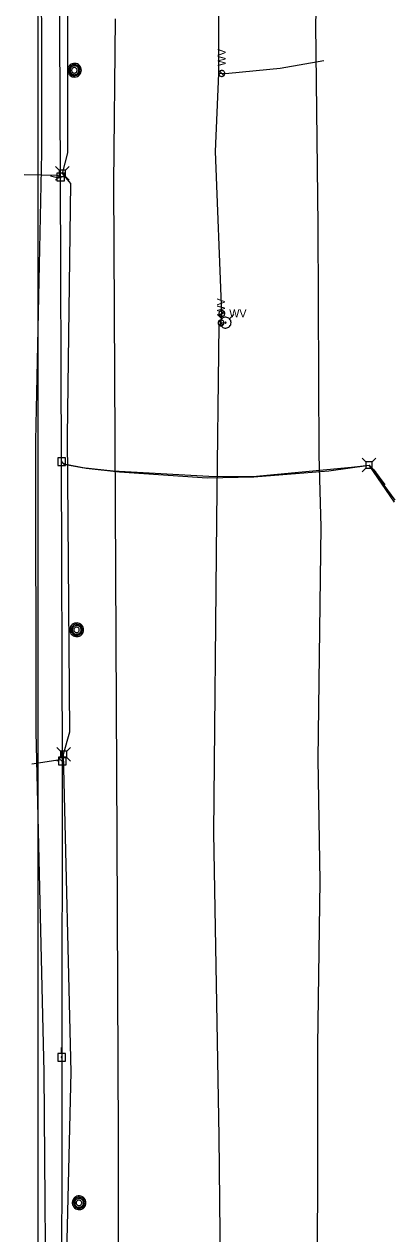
# Model space of a CAD drawing. Extents: x 600849 to 606371, y 330010 to 403088.
# Drawn here: x 602048 to 602227, y 374356 to 374938 of the extents above; entities that cross this region are included whole.
import ezdxf

# ---------------------------------------------------------------- set-up
doc = ezdxf.new("R2010")
doc.units = 0
for name, color, linetype in [('E_UTL_AG_Bold', 7, 'Continuous'), ('E_UTL_E_UG', 7, 'Continuous'), ('E_UTL_EPowerPole', 7, 'Continuous'), ('E_UTL_FO_UG', 7, 'Continuous'), ('E_UTL_G_UG', 7, 'Continuous'), ('E_UTL_MH', 7, 'Continuous'), ('E_UTL_Overhead', 7, 'Continuous'), ('E_UTL_T_UG', 7, 'Continuous'), ('E_UTL_W', 7, 'Continuous'), ('E_UTL_W_UG', 7, 'Continuous'), ('E_UTL_WHydrant', 7, 'Continuous')]:
    doc.layers.add(name, color=color, linetype=linetype)

msp = doc.modelspace()

# ---------------------------------------------------------------- linework, layer by layer
at = {"layer": 'E_UTL_AG_Bold'}
for points in [[(602065.05, 374867.76), (602063.3, 374869.51)], [(602068.15, 374867.76), (602065.05, 374867.76)], [(602065.05, 374867.76), (602065.05, 374864.66)], [(602068.15, 374867.76), (602069.9, 374869.51)], [(602068.15, 374864.66), (602068.15, 374867.76)], [(602065.05, 374864.66), (602063.3, 374862.91)], [(602065.05, 374864.66), (602068.15, 374864.66)], [(602068.15, 374864.66), (602069.9, 374862.91)], [(602212.84, 374727.43), (602211.09, 374729.18)], [(602215.93, 374727.43), (602212.84, 374727.43)], [(602212.84, 374727.43), (602212.84, 374724.33)], [(602215.93, 374727.43), (602217.69, 374729.18)], [(602215.93, 374724.33), (602215.93, 374727.43)], [(602212.84, 374724.33), (602211.09, 374722.58)], [(602212.84, 374724.33), (602215.93, 374724.33)], [(602215.93, 374724.33), (602217.69, 374722.58)], [(602065.67, 374588.28), (602063.92, 374590.04)], [(602068.77, 374588.28), (602065.67, 374588.28)], [(602065.67, 374588.28), (602065.67, 374585.19)], [(602068.77, 374588.28), (602070.52, 374590.04)], [(602068.77, 374585.19), (602068.77, 374588.28)], [(602065.67, 374585.19), (602063.92, 374583.44)], [(602065.67, 374585.19), (602068.77, 374585.19)], [(602068.77, 374585.19), (602070.52, 374583.44)]]:
    msp.add_lwpolyline(points, dxfattribs=at)
at = {"layer": 'E_UTL_E_UG'}
for points in [[(602191.01, 374175.79), (602191.11, 374176.72), (602188.82, 374193.49), (602188.65, 374229.59), (602189.6, 374285.55), (602189.76, 374446.58), (602190.8, 374525.64), (602189.83, 374584.47), (602191.23, 374696.18), (602190.41, 374730.71), (602189.8, 374841.34), (602188.8, 374937.75), (602189.8, 374979.95), (602189.67, 375069.12), (602188.62, 375154.8), (602189.71, 375202.32), (602189.71, 375202.98)], [(602065.76, 374864.44), (602064.29, 374865.14), (602048.2, 374865.54)], [(602066.23, 374727.52), (602067.3, 374726.28), (602076.07, 374724.65), (602091.05, 374723.09), (602137.21, 374720.52), (602158.34, 374720.41), (602205.84, 374724.86), (602214.39, 374725.88), (602216.5, 374723.83), (602221.96, 374716.35)], [(602066.62, 374583.45), (602065.47, 374584.15), (602051.84, 374581.97)]]:
    msp.add_lwpolyline(points, dxfattribs=at)
at = {"layer": 'E_UTL_EPowerPole'}
for points in [[(602067.57, 374866.28), (602063.88, 374866.28)], [(602063.88, 374866.28), (602063.88, 374862.59)], [(602065.73, 374866.28), (602065.73, 374869.19)], [(602067.57, 374862.59), (602067.57, 374866.28)], [(602063.88, 374862.59), (602067.57, 374862.59)], [(602066, 374864.44), (602065.99, 374864.48), (602065.98, 374864.53), (602065.96, 374864.57), (602065.93, 374864.6), (602065.9, 374864.63), (602065.86, 374864.66), (602065.82, 374864.67), (602065.77, 374864.68), (602065.72, 374864.67), (602065.68, 374864.66), (602065.64, 374864.64), (602065.6, 374864.62), (602065.57, 374864.59), (602065.55, 374864.55), (602065.53, 374864.51), (602065.52, 374864.46), (602065.52, 374864.42), (602065.53, 374864.37), (602065.55, 374864.33), (602065.57, 374864.29), (602065.6, 374864.26), (602065.64, 374864.23), (602065.68, 374864.21), (602065.72, 374864.2), (602065.77, 374864.2), (602065.82, 374864.21), (602065.86, 374864.22), (602065.9, 374864.24), (602065.93, 374864.27), (602065.96, 374864.31), (602065.98, 374864.35), (602065.99, 374864.39), (602066, 374864.44)], [(602068.04, 374729.37), (602064.35, 374729.37)], [(602064.35, 374729.37), (602064.35, 374725.68)], [(602066.47, 374727.52), (602066.46, 374727.57), (602066.45, 374727.61), (602066.43, 374727.65), (602066.4, 374727.69), (602066.37, 374727.72), (602066.33, 374727.74), (602066.29, 374727.76), (602066.24, 374727.76), (602066.2, 374727.76), (602066.15, 374727.75), (602066.11, 374727.73), (602066.07, 374727.7), (602066.04, 374727.67), (602066.02, 374727.63), (602066, 374727.59), (602065.99, 374727.55), (602065.99, 374727.5), (602066, 374727.46), (602066.02, 374727.42), (602066.04, 374727.38), (602066.07, 374727.34), (602066.11, 374727.32), (602066.15, 374727.3), (602066.2, 374727.29), (602066.24, 374727.29), (602066.29, 374727.29), (602066.33, 374727.31), (602066.37, 374727.33), (602066.4, 374727.36), (602066.43, 374727.4), (602066.45, 374727.44), (602066.46, 374727.48), (602066.47, 374727.52)], [(602066.2, 374729.37), (602066.2, 374732.28)], [(602068.04, 374725.68), (602068.04, 374729.37)], [(602064.35, 374725.68), (602068.04, 374725.68)], [(602066.59, 374585.29), (602066.59, 374588.2)], [(602068.43, 374585.29), (602064.74, 374585.29)], [(602064.74, 374585.29), (602064.74, 374581.6)], [(602064.74, 374581.6), (602068.43, 374581.6)], [(602066.86, 374583.45), (602066.85, 374583.49), (602066.84, 374583.54), (602066.82, 374583.58), (602066.79, 374583.61), (602066.76, 374583.64), (602066.72, 374583.66), (602066.68, 374583.68), (602066.63, 374583.68), (602066.58, 374583.68), (602066.54, 374583.67), (602066.5, 374583.65), (602066.46, 374583.63), (602066.43, 374583.59), (602066.41, 374583.56), (602066.39, 374583.51), (602066.38, 374583.47), (602066.38, 374583.42), (602066.39, 374583.38), (602066.41, 374583.34), (602066.43, 374583.3), (602066.46, 374583.27), (602066.5, 374583.24), (602066.54, 374583.22), (602066.58, 374583.21), (602066.63, 374583.21), (602066.68, 374583.21), (602066.72, 374583.23), (602066.76, 374583.25), (602066.79, 374583.28), (602066.82, 374583.32), (602066.84, 374583.36), (602066.85, 374583.4), (602066.86, 374583.45)], [(602068.43, 374581.6), (602068.43, 374585.29)], [(602068.06, 374442.85), (602064.38, 374442.85)], [(602064.38, 374442.85), (602064.38, 374439.16)], [(602066.22, 374442.85), (602066.22, 374445.76)], [(602068.06, 374439.16), (602068.06, 374442.85)], [(602064.38, 374439.16), (602068.06, 374439.16)], [(602066.49, 374441.01), (602066.49, 374441.05), (602066.47, 374441.09), (602066.45, 374441.13), (602066.42, 374441.17), (602066.39, 374441.2), (602066.35, 374441.22), (602066.31, 374441.24), (602066.26, 374441.24), (602066.22, 374441.24), (602066.17, 374441.23), (602066.13, 374441.21), (602066.09, 374441.19), (602066.06, 374441.15), (602066.04, 374441.12), (602066.02, 374441.07), (602066.01, 374441.03), (602066.01, 374440.98), (602066.02, 374440.94), (602066.04, 374440.9), (602066.06, 374440.86), (602066.09, 374440.83), (602066.13, 374440.8), (602066.17, 374440.78), (602066.22, 374440.77), (602066.26, 374440.77), (602066.31, 374440.77), (602066.35, 374440.79), (602066.39, 374440.81), (602066.42, 374440.84), (602066.45, 374440.88), (602066.47, 374440.92), (602066.49, 374440.96), (602066.49, 374441.01)]]:
    msp.add_lwpolyline(points, dxfattribs=at)
at = {"layer": 'E_UTL_FO_UG'}
msp.add_lwpolyline([(602065.76, 374864.44), (602064.68, 374863.96), (602060.84, 374864.95)], dxfattribs=at)
at = {"layer": 'E_UTL_G_UG'}
msp.add_lwpolyline([(602093.81, 373740.06), (602093.88, 373840.43), (602094.21, 373957.37), (602093.62, 374066.3), (602093.77, 374107.98), (602093.74, 374141.71), (602093.99, 374143.94), (602093.56, 374214.01), (602093.59, 374402.48), (602092.94, 374546.11), (602091.98, 374738.36), (602091.44, 374861.28), (602092.27, 374940.65)], dxfattribs=at)
at = {"layer": 'E_UTL_MH'}
for points in [[(602075.75, 374915.87), (602075.69, 374916.5), (602075.52, 374917.1), (602075.23, 374917.66), (602074.84, 374918.15), (602074.37, 374918.56), (602073.82, 374918.87), (602073.23, 374919.08), (602072.61, 374919.17), (602071.98, 374919.14), (602071.37, 374918.99), (602070.8, 374918.73), (602070.29, 374918.37), (602069.86, 374917.91), (602069.52, 374917.38), (602069.29, 374916.8), (602069.17, 374916.19), (602069.17, 374915.56), (602069.29, 374914.94), (602069.52, 374914.36), (602069.86, 374913.83), (602070.29, 374913.38), (602070.8, 374913.01), (602071.37, 374912.75), (602071.98, 374912.6), (602072.61, 374912.58), (602073.23, 374912.66), (602073.82, 374912.87), (602074.37, 374913.18), (602074.84, 374913.59), (602075.23, 374914.09), (602075.52, 374914.64), (602075.69, 374915.25), (602075.75, 374915.87)], [(602075.14, 374915.87), (602075.09, 374916.37), (602074.95, 374916.86), (602074.71, 374917.31), (602074.4, 374917.71), (602074.01, 374918.05), (602073.57, 374918.3), (602073.09, 374918.47), (602072.59, 374918.54), (602072.08, 374918.52), (602071.59, 374918.4), (602071.12, 374918.19), (602070.71, 374917.89), (602070.36, 374917.52), (602070.08, 374917.09), (602069.89, 374916.62), (602069.8, 374916.12), (602069.8, 374915.61), (602069.89, 374915.11), (602070.08, 374914.64), (602070.36, 374914.21), (602070.71, 374913.84), (602071.12, 374913.55), (602071.59, 374913.34), (602072.08, 374913.22), (602072.59, 374913.19), (602073.09, 374913.27), (602073.57, 374913.43), (602074.01, 374913.69), (602074.4, 374914.02), (602074.71, 374914.42), (602074.95, 374914.87), (602075.09, 374915.36), (602075.14, 374915.87)], [(602074.58, 374915.84), (602074.54, 374916.24), (602074.42, 374916.63), (602074.24, 374916.99), (602073.99, 374917.31), (602073.68, 374917.57), (602073.33, 374917.78), (602072.95, 374917.91), (602072.55, 374917.96), (602072.14, 374917.95), (602071.75, 374917.85), (602071.38, 374917.68), (602071.05, 374917.45), (602070.77, 374917.15), (602070.55, 374916.81), (602070.4, 374916.44), (602070.33, 374916.04), (602070.33, 374915.64), (602070.4, 374915.24), (602070.55, 374914.86), (602070.77, 374914.52), (602071.05, 374914.23), (602071.38, 374913.99), (602071.75, 374913.83), (602072.14, 374913.73), (602072.55, 374913.71), (602072.95, 374913.77), (602073.33, 374913.9), (602073.68, 374914.1), (602073.99, 374914.37), (602074.24, 374914.69), (602074.42, 374915.05), (602074.54, 374915.44), (602074.58, 374915.84)], [(602073.72, 374915.82), (602073.7, 374916.08), (602073.62, 374916.32), (602073.51, 374916.54), (602073.35, 374916.74), (602073.16, 374916.91), (602072.94, 374917.03), (602072.7, 374917.12), (602072.45, 374917.15), (602072.2, 374917.14), (602071.95, 374917.08), (602071.72, 374916.98), (602071.52, 374916.83), (602071.34, 374916.65), (602071.2, 374916.43), (602071.11, 374916.2), (602071.06, 374915.95), (602071.06, 374915.7), (602071.11, 374915.45), (602071.2, 374915.21), (602071.34, 374915), (602071.52, 374914.82), (602071.72, 374914.67), (602071.95, 374914.56), (602072.2, 374914.5), (602072.45, 374914.49), (602072.7, 374914.53), (602072.94, 374914.61), (602073.16, 374914.74), (602073.35, 374914.9), (602073.51, 374915.1), (602073.62, 374915.33), (602073.7, 374915.57), (602073.72, 374915.82)], [(602076.82, 374646.64), (602076.76, 374647.27), (602076.58, 374647.87), (602076.29, 374648.43), (602075.91, 374648.92), (602075.43, 374649.33), (602074.89, 374649.64), (602074.3, 374649.85), (602073.68, 374649.94), (602073.05, 374649.91), (602072.44, 374649.76), (602071.87, 374649.5), (602071.36, 374649.14), (602070.92, 374648.68), (602070.59, 374648.15), (602070.35, 374647.57), (602070.23, 374646.96), (602070.23, 374646.33), (602070.35, 374645.71), (602070.59, 374645.13), (602070.92, 374644.6), (602071.36, 374644.15), (602071.87, 374643.78), (602072.44, 374643.52), (602073.05, 374643.38), (602073.68, 374643.35), (602074.3, 374643.43), (602074.89, 374643.64), (602075.43, 374643.95), (602075.91, 374644.36), (602076.29, 374644.86), (602076.58, 374645.42), (602076.76, 374646.02), (602076.82, 374646.64)], [(602076.2, 374646.64), (602076.15, 374647.14), (602076.01, 374647.63), (602075.78, 374648.08), (602075.46, 374648.48), (602075.08, 374648.82), (602074.64, 374649.07), (602074.16, 374649.24), (602073.65, 374649.31), (602073.15, 374649.29), (602072.65, 374649.17), (602072.19, 374648.96), (602071.77, 374648.66), (602071.42, 374648.29), (602071.15, 374647.86), (602070.96, 374647.39), (602070.86, 374646.89), (602070.86, 374646.38), (602070.96, 374645.88), (602071.15, 374645.41), (602071.42, 374644.98), (602071.77, 374644.61), (602072.19, 374644.32), (602072.65, 374644.11), (602073.15, 374643.99), (602073.65, 374643.96), (602074.16, 374644.04), (602074.64, 374644.2), (602075.08, 374644.46), (602075.46, 374644.79), (602075.78, 374645.19), (602076.01, 374645.64), (602076.15, 374646.13), (602076.2, 374646.64)], [(602075.64, 374646.61), (602075.6, 374647.01), (602075.49, 374647.4), (602075.3, 374647.76), (602075.05, 374648.08), (602074.75, 374648.34), (602074.4, 374648.55), (602074.01, 374648.68), (602073.61, 374648.74), (602073.21, 374648.72), (602072.81, 374648.62), (602072.45, 374648.45), (602072.12, 374648.22), (602071.84, 374647.92), (602071.62, 374647.58), (602071.47, 374647.21), (602071.39, 374646.81), (602071.39, 374646.41), (602071.47, 374646.01), (602071.62, 374645.63), (602071.84, 374645.29), (602072.12, 374645), (602072.45, 374644.77), (602072.81, 374644.6), (602073.21, 374644.5), (602073.61, 374644.48), (602074.01, 374644.54), (602074.4, 374644.67), (602074.75, 374644.87), (602075.05, 374645.14), (602075.3, 374645.46), (602075.49, 374645.82), (602075.6, 374646.21), (602075.64, 374646.61)], [(602074.78, 374646.59), (602074.76, 374646.85), (602074.69, 374647.09), (602074.57, 374647.31), (602074.42, 374647.51), (602074.23, 374647.68), (602074.01, 374647.81), (602073.77, 374647.89), (602073.52, 374647.92), (602073.26, 374647.91), (602073.02, 374647.85), (602072.79, 374647.75), (602072.58, 374647.6), (602072.41, 374647.42), (602072.27, 374647.2), (602072.17, 374646.97), (602072.13, 374646.72), (602072.13, 374646.47), (602072.17, 374646.22), (602072.27, 374645.98), (602072.41, 374645.77), (602072.58, 374645.59), (602072.79, 374645.44), (602073.02, 374645.33), (602073.26, 374645.28), (602073.52, 374645.26), (602073.77, 374645.3), (602074.01, 374645.38), (602074.23, 374645.51), (602074.42, 374645.67), (602074.57, 374645.87), (602074.69, 374646.1), (602074.76, 374646.34), (602074.78, 374646.59)], [(602077.98, 374370.97), (602077.92, 374371.59), (602077.74, 374372.2), (602077.45, 374372.75), (602077.07, 374373.25), (602076.59, 374373.66), (602076.05, 374373.97), (602075.46, 374374.18), (602074.83, 374374.27), (602074.21, 374374.24), (602073.6, 374374.09), (602073.03, 374373.83), (602072.52, 374373.46), (602072.08, 374373.01), (602071.74, 374372.48), (602071.51, 374371.9), (602071.39, 374371.28), (602071.39, 374370.66), (602071.51, 374370.04), (602071.74, 374369.46), (602072.08, 374368.93), (602072.52, 374368.48), (602073.03, 374368.11), (602073.6, 374367.85), (602074.21, 374367.7), (602074.83, 374367.67), (602075.46, 374367.76), (602076.05, 374367.97), (602076.59, 374368.28), (602077.07, 374368.69), (602077.45, 374369.19), (602077.74, 374369.74), (602077.92, 374370.34), (602077.98, 374370.97)], [(602077.36, 374370.97), (602077.31, 374371.47), (602077.17, 374371.96), (602076.94, 374372.41), (602076.62, 374372.81), (602076.24, 374373.15), (602075.8, 374373.4), (602075.32, 374373.57), (602074.81, 374373.64), (602074.3, 374373.61), (602073.81, 374373.49), (602073.35, 374373.28), (602072.93, 374372.99), (602072.58, 374372.62), (602072.31, 374372.19), (602072.12, 374371.72), (602072.02, 374371.22), (602072.02, 374370.71), (602072.12, 374370.21), (602072.31, 374369.74), (602072.58, 374369.31), (602072.93, 374368.94), (602073.35, 374368.65), (602073.81, 374368.44), (602074.3, 374368.32), (602074.81, 374368.29), (602075.32, 374368.36), (602075.8, 374368.53), (602076.24, 374368.78), (602076.62, 374369.12), (602076.94, 374369.52), (602077.17, 374369.97), (602077.31, 374370.46), (602077.36, 374370.97)], [(602076.8, 374370.94), (602076.76, 374371.34), (602076.65, 374371.73), (602076.46, 374372.09), (602076.21, 374372.41), (602075.9, 374372.67), (602075.55, 374372.87), (602075.17, 374373.01), (602074.77, 374373.06), (602074.37, 374373.04), (602073.97, 374372.95), (602073.61, 374372.78), (602073.28, 374372.55), (602073, 374372.25), (602072.78, 374371.91), (602072.63, 374371.54), (602072.55, 374371.14), (602072.55, 374370.73), (602072.63, 374370.34), (602072.78, 374369.96), (602073, 374369.62), (602073.28, 374369.33), (602073.61, 374369.09), (602073.97, 374368.92), (602074.37, 374368.83), (602074.77, 374368.81), (602075.17, 374368.87), (602075.55, 374369), (602075.9, 374369.2), (602076.21, 374369.47), (602076.46, 374369.79), (602076.65, 374370.15), (602076.76, 374370.53), (602076.8, 374370.94)], [(602075.94, 374370.92), (602075.92, 374371.17), (602075.85, 374371.42), (602075.73, 374371.64), (602075.58, 374371.84), (602075.38, 374372.01), (602075.16, 374372.13), (602074.93, 374372.22), (602074.68, 374372.25), (602074.42, 374372.24), (602074.18, 374372.18), (602073.95, 374372.07), (602073.74, 374371.93), (602073.56, 374371.74), (602073.43, 374371.53), (602073.33, 374371.3), (602073.29, 374371.05), (602073.29, 374370.79), (602073.33, 374370.55), (602073.43, 374370.31), (602073.56, 374370.1), (602073.74, 374369.91), (602073.95, 374369.77), (602074.18, 374369.66), (602074.42, 374369.6), (602074.68, 374369.59), (602074.93, 374369.63), (602075.16, 374369.71), (602075.38, 374369.84), (602075.58, 374370), (602075.73, 374370.2), (602075.85, 374370.43), (602075.92, 374370.67), (602075.94, 374370.92)]]:
    msp.add_lwpolyline(points, dxfattribs=at)
at = {"layer": 'E_UTL_Overhead'}
msp.add_lwpolyline([(602066.88, 372572.55), (602066.55, 372750.09), (602066.67, 372928.36), (602066.71, 373104.63), (602066.76, 373255.95), (602066.7, 373401.26), (602066.33, 373549.72), (602066.53, 373686.74), (602066.09, 373819.32), (602065.08, 373973.66), (602066.98, 374151.67), (602066.34, 374292.77), (602066.62, 374583.45), (602066.23, 374727.52), (602065.76, 374864.44), (602065.08, 375005.94)], dxfattribs=at)
at = {"layer": 'E_UTL_T_UG'}
for points in [[(602055.02, 373190.4), (602054.9, 376316.68), (602051.39, 376320.34), (602051.52, 376386.68)], [(602070.78, 374433.81), (602067.22, 374586.74), (602070.25, 374597.55), (602069.04, 374739.81), (602070.66, 374861.41), (602066.6, 374866.21), (602069.17, 374876.1), (602069.09, 375015.57), (602070.96, 375145.47), (602068.51, 375148.1), (602064.52, 375148.61), (602067.66, 375153.18), (602068.79, 375286.04), (602066.15, 375291.57), (602069.1, 375326.67), (602071.97, 375328.85), (602089.02, 375330.26), (602134.43, 375325.05), (602144.24, 375326.52)], [(602068.58, 373258.01), (602057.27, 373266.13), (602059.52, 373401.16), (602060.46, 373547.72), (602058.7, 373687.55), (602059.6, 373852.23), (602058.36, 373960.35), (602056.34, 374107.97), (602058.51, 374151.79), (602063.85, 374154.37), (602057.74, 374155.62), (602058.05, 374163.73), (602058.99, 374288.87), (602057.85, 374433.74), (602053.94, 374597.47), (602053.83, 374737.56), (602056.65, 374876.16), (602056.56, 375006.47)], [(602066.23, 374727.52), (602067.47, 374726.52), (602078.02, 374724.35), (602094.13, 374722.69), (602136.36, 374719.74), (602158.92, 374720.22), (602195.02, 374723.17), (602214.39, 374725.86), (602226.79, 374708.95)], [(602226.63, 374707.98), (602214.39, 374725.88)], [(602069.25, 373697.02), (602070.39, 373797.49), (602066.2, 373808.37), (602070.91, 373817.86), (602069.66, 373851.44), (602071.5, 373970.08), (602067.89, 373979.66), (602070.17, 373987.87), (602068.15, 374106.5), (602066.88, 374153.3), (602077.31, 374161.73), (602076.96, 374285.68), (602070.42, 374299.98), (602067.1, 374303.2), (602067.95, 374312.77), (602070.78, 374433.81)]]:
    msp.add_lwpolyline(points, dxfattribs=at)
at = {"layer": 'E_UTL_W'}
for points in [[(602143.42, 374915.73), (602143.15, 374915.7), (602142.89, 374915.63), (602142.65, 374915.5), (602142.44, 374915.33), (602142.26, 374915.13), (602142.13, 374914.89), (602142.04, 374914.64), (602142, 374914.37), (602142.01, 374914.1), (602142.08, 374913.83), (602142.19, 374913.59), (602142.34, 374913.37), (602142.54, 374913.18), (602142.77, 374913.03), (602143.02, 374912.93), (602143.29, 374912.88), (602143.56, 374912.88), (602143.82, 374912.93), (602144.08, 374913.03), (602144.3, 374913.18), (602144.5, 374913.37), (602144.66, 374913.59), (602144.77, 374913.83), (602144.83, 374914.1), (602144.85, 374914.37), (602144.81, 374914.64), (602144.72, 374914.89), (602144.58, 374915.13), (602144.41, 374915.33), (602144.19, 374915.5), (602143.95, 374915.63), (602143.69, 374915.7), (602143.42, 374915.73)], [(602144.43, 374913.29), (602142.41, 374915.31)], [(602144.9, 374798.85), (602144.88, 374799.12), (602144.8, 374799.38), (602144.68, 374799.62), (602144.51, 374799.83), (602144.31, 374800.01), (602144.07, 374800.15), (602143.82, 374800.23), (602143.55, 374800.27), (602143.28, 374800.26), (602143.01, 374800.2), (602142.77, 374800.08), (602142.55, 374799.93), (602142.36, 374799.73), (602142.21, 374799.5), (602142.11, 374799.25), (602142.06, 374798.98), (602142.06, 374798.71), (602142.11, 374798.45), (602142.21, 374798.2), (602142.36, 374797.97), (602142.55, 374797.77), (602142.77, 374797.61), (602143.01, 374797.5), (602143.28, 374797.44), (602143.55, 374797.42), (602143.82, 374797.46), (602144.07, 374797.55), (602144.31, 374797.69), (602144.51, 374797.86), (602144.68, 374798.08), (602144.8, 374798.32), (602144.88, 374798.58), (602144.9, 374798.85)], [(602142.47, 374797.84), (602144.49, 374799.86)], [(602143.05, 374795.68), (602142.78, 374795.65), (602142.52, 374795.57), (602142.28, 374795.45), (602142.07, 374795.28), (602141.89, 374795.08), (602141.76, 374794.84), (602141.67, 374794.59), (602141.63, 374794.32), (602141.64, 374794.05), (602141.71, 374793.78), (602141.82, 374793.54), (602141.97, 374793.32), (602142.17, 374793.13), (602142.4, 374792.98), (602142.65, 374792.88), (602142.92, 374792.83), (602143.19, 374792.83), (602143.45, 374792.88), (602143.71, 374792.98), (602143.93, 374793.13), (602144.13, 374793.32), (602144.29, 374793.54), (602144.4, 374793.78), (602144.46, 374794.05), (602144.48, 374794.32), (602144.44, 374794.59), (602144.35, 374794.84), (602144.21, 374795.08), (602144.04, 374795.28), (602143.82, 374795.45), (602143.58, 374795.57), (602143.32, 374795.65), (602143.05, 374795.68)], [(602144.06, 374793.24), (602142.04, 374795.26)]]:
    msp.add_lwpolyline(points, dxfattribs=at)
at = {"layer": 'E_UTL_W_UG'}
for points in [[(602142.11, 374149.84), (602144.55, 374180.63), (602143.9, 374214.61), (602143.15, 374292.25), (602143.21, 374293.77), (602142.23, 374402.89), (602139.57, 374549.01), (602141.08, 374699.68), (602142.22, 374793.43), (602143.05, 374794.25), (602143.48, 374798.85), (602140.37, 374876.74), (602141.92, 374914.2), (602141.99, 374993.97)], [(602141.92, 374914.2), (602146.74, 374914.38), (602171.47, 374916.8), (602192.54, 374920.48)], [(602143.05, 374794.25), (602145.26, 374794.41)]]:
    msp.add_lwpolyline(points, dxfattribs=at)
at = {"layer": 'E_UTL_WHydrant'}
for points in [[(602143.43, 374796.25), (602141.28, 374798.39)], [(602147.88, 374794.41), (602147.84, 374794.91), (602147.7, 374795.39), (602147.47, 374795.83), (602147.16, 374796.22), (602146.78, 374796.55), (602146.35, 374796.8), (602145.88, 374796.96), (602145.39, 374797.03), (602144.89, 374797.01), (602144.4, 374796.89), (602143.95, 374796.68), (602143.54, 374796.39), (602143.2, 374796.03), (602142.93, 374795.61), (602142.74, 374795.15), (602142.65, 374794.66), (602142.65, 374794.16), (602142.74, 374793.67), (602142.93, 374793.21), (602143.2, 374792.79), (602143.54, 374792.43), (602143.95, 374792.14), (602144.4, 374791.93), (602144.89, 374791.81), (602145.39, 374791.79), (602145.88, 374791.86), (602146.35, 374792.02), (602146.78, 374792.27), (602147.16, 374792.6), (602147.47, 374792.99), (602147.7, 374793.44), (602147.84, 374793.91), (602147.88, 374794.41)], [(602147.1, 374796.25), (602149.24, 374798.39)], [(602145.46, 374794.41), (602145.46, 374794.45), (602145.45, 374794.49), (602145.43, 374794.52), (602145.41, 374794.55), (602145.38, 374794.57), (602145.34, 374794.59), (602145.31, 374794.61), (602145.27, 374794.61), (602145.23, 374794.61), (602145.19, 374794.6), (602145.16, 374794.58), (602145.13, 374794.56), (602145.1, 374794.53), (602145.08, 374794.5), (602145.07, 374794.47), (602145.06, 374794.43), (602145.06, 374794.39), (602145.07, 374794.35), (602145.08, 374794.32), (602145.1, 374794.29), (602145.13, 374794.26), (602145.16, 374794.24), (602145.19, 374794.22), (602145.23, 374794.21), (602145.27, 374794.21), (602145.31, 374794.22), (602145.34, 374794.23), (602145.38, 374794.25), (602145.41, 374794.27), (602145.43, 374794.3), (602145.45, 374794.34), (602145.46, 374794.37), (602145.46, 374794.41)]]:
    msp.add_lwpolyline(points, dxfattribs=at)

# ---------------------------------------------------------------- texts
at = {"layer": 'E_UTL_W'}
for p in [(602145.35, 374917.87), (602144.98, 374797.82)]:
    msp.add_text('WV', height=3.85, rotation=90, dxfattribs=at).set_placement(p)
msp.add_text('WV', height=3.85, dxfattribs=at).set_placement((602147.04, 374796.92))

doc.saveas('drawing.dxf')
